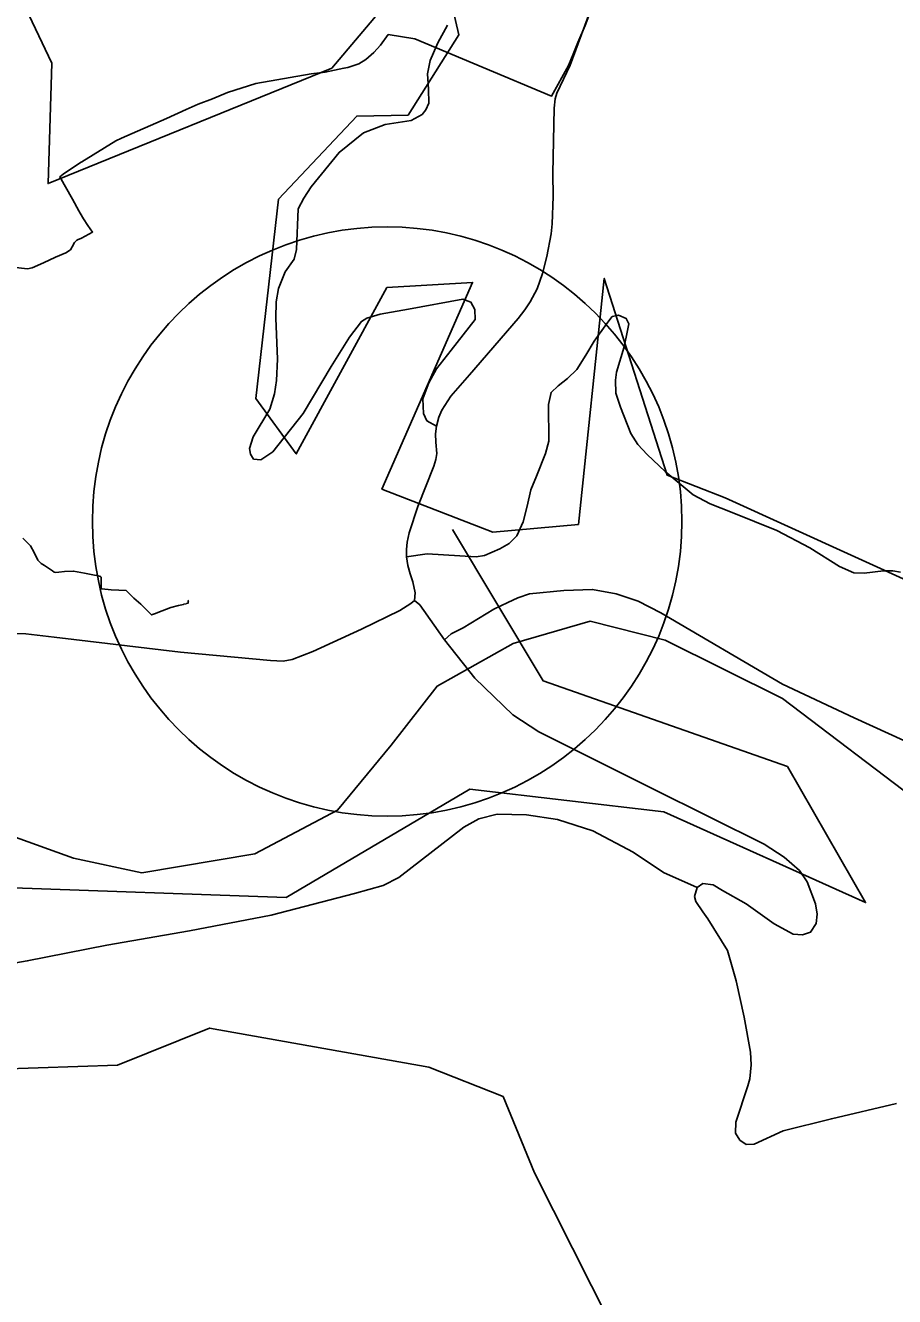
# Model space of a CAD drawing. Extents: x -789162 to -606354, y -1062736 to -945481.
# Drawn here: x -676537 to -675357, y -990534 to -988808 of the extents above; entities that cross this region are included whole.
import ezdxf

# ---------------------------------------------------------------- set-up
doc = ezdxf.new("R2010")
doc.units = 0
for name, color, linetype in [('_Rámeček', 7, 'Continuous'), ('_SIRSI VZTAHY_CENTRA', 7, 'Continuous'), ('_SIRSI VZTAHY_CYKLOTRASY MISTNI S', 7, 'Continuous'), ('_SIRSI VZTAHY_PRIRODNIHO PARKU', 7, 'Continuous'), ('_SIRSI VZTAHY_SILNICE I TRIDY_STAV', 7, 'Continuous'), ('_SIRSI VZTAHY_SILNICE II TRIDY_STAV', 7, 'Continuous'), ('_SIRSI VZTAHY_SILNICE III TRIDY_STAV', 7, 'Continuous'), ('_SIRSI VZTAHY_USES_NRBK_S', 7, 'Continuous'), ('_SIRSI VZTAHY_VTL PLYNOVOD', 7, 'Continuous')]:
    doc.layers.add(name, color=color, linetype=linetype)

msp = doc.modelspace()

# ---------------------------------------------------------------- linework, layer by layer
at = {"layer": '_Rámeček'}
msp.add_circle((-676045.9, -989481.2), 400, dxfattribs=at)
at = {"layer": '_SIRSI VZTAHY_CENTRA'}
msp.add_circle((-676045.9, -989481.2), 400, dxfattribs=at)
at = {"layer": '_SIRSI VZTAHY_CYKLOTRASY MISTNI S'}
for points in [[(-676599, -988653.2), (-676501, -988859), (-676506.1, -989022.5), (-676121.1, -988865.8), (-675977.7, -988695.7), (-675948.5, -988820.6), (-676017.5, -988929.5), (-676087.2, -988930.9), (-676193.2, -989043.8), (-676224, -989314.1), (-676169.2, -989389.4), (-676046.1, -989163.6), (-675929.9, -989156.7), (-676053, -989437.3), (-675902.5, -989495.5), (-675786.2, -989485.2), (-675751.3, -989151.2), (-675665.9, -989418.1), (-675587.2, -989448.9), (-675325.6, -989568)], [(-677538.3, -990724.9), (-677374.1, -990635), (-677178.3, -990600.9), (-677038.1, -990614.6), (-676918.4, -990457.2), (-676720, -990323.8), (-676593.5, -990299.8), (-676644.8, -990108.2), (-676566.2, -989978.1), (-676183.1, -989991.8), (-675933.5, -989844.7), (-675670.2, -989875.5), (-675396.6, -989998.7), (-675502.6, -989813.9), (-675834.3, -989697.5), (-675957.4, -989492.2)]]:
    msp.add_lwpolyline(points, dxfattribs=at)
at = {"layer": '_SIRSI VZTAHY_PRIRODNIHO PARKU'}
msp.add_lwpolyline([(-676569.5, -989134), (-676533.8, -989138.1), (-676527.7, -989136.8), (-676512.1, -989130), (-676495.8, -989122.2), (-676481.8, -989116.4), (-676475.8, -989112.3), (-676473.2, -989108.2), (-676470.3, -989102.3), (-676467, -989099.4), (-676466.2, -989099), (-676460.7, -989096.4), (-676445.7, -989088.4), (-676451.9, -989079.2), (-676457.8, -989070.2), (-676462.4, -989062.5), (-676464.3, -989059.3), (-676473.1, -989043.4), (-676489.9, -989013.2), (-676485.4, -989009.6), (-676462.1, -988994), (-676460.2, -988992.8), (-676414.2, -988964.6), (-676406.3, -988961), (-676345.5, -988934.3), (-676318.7, -988921.7), (-676302.3, -988914.7), (-676283, -988907.2), (-676262.5, -988898.7), (-676224.1, -988886.6), (-676149, -988873.5), (-676129.9, -988871.1), (-676104.5, -988865.9), (-676099.2, -988864.8), (-676084.4, -988859.7), (-676075, -988854), (-676064.1, -988844.6), (-676055.1, -988834.7), (-676044.4, -988819.9), (-676008.3, -988825.9), (-675822.7, -988903.6), (-675799.6, -988862.3), (-675793.4, -988846.6), (-675787.1, -988830.9), (-675777.1, -988807.9), (-675768.3, -988783.7)], dxfattribs=at)
at = {"layer": '_SIRSI VZTAHY_SILNICE I TRIDY_STAV'}
for points in [[(-675978.8, -989351.7), (-675975.7, -989339.6), (-675971.5, -989330.3), (-675959.3, -989311.2), (-675934.3, -989281.9), (-675868.2, -989205.7), (-675859.2, -989193.8), (-675851.7, -989182.8), (-675842.1, -989165.4), (-675835.2, -989144.7), (-675829, -989121.6), (-675823.3, -989090.6), (-675822, -989076.9), (-675820.8, -989039.9), (-675821.1, -989008.9), (-675819.3, -988920), (-675817.7, -988907.2), (-675815.6, -988899.7), (-675797.6, -988861.8), (-675766.7, -988778.6)], [(-676019.4, -989529), (-676019.5, -989519.2), (-676018.6, -989509.1), (-676016.2, -989496.6), (-676004.3, -989460.9), (-675982.5, -989406.3), (-675979.6, -989397), (-675978.5, -989388.9), (-675979.6, -989373.3), (-675980.3, -989362.3), (-675978.8, -989351.7)], [(-676008.9, -989588.5), (-676008, -989578), (-676011.1, -989563), (-676014.8, -989552.3), (-676018, -989540.8), (-676019.4, -989529)], [(-676593.2, -989632), (-676536.4, -989633.7), (-676497.8, -989638.4), (-676326.2, -989658.8), (-676204.4, -989670), (-676187.2, -989670.9), (-676175, -989668.8), (-676146.9, -989657.9), (-676080.9, -989627.6), (-676028.5, -989602), (-676013.7, -989592.5), (-676008.9, -989588.5)]]:
    msp.add_lwpolyline(points, dxfattribs=at)
at = {"layer": '_SIRSI VZTAHY_SILNICE II TRIDY_STAV'}
for points in [[(-675967.9, -989641.8), (-675958.9, -989633.9), (-675942.7, -989625.7), (-675901.2, -989600.3), (-675882.1, -989591.3), (-675868.4, -989584.8), (-675852.9, -989579.6), (-675806.2, -989574.7), (-675767, -989573.4), (-675734.9, -989579.5), (-675705.4, -989589.5), (-675674.5, -989605.1), (-675509.4, -989702.2), (-675412, -989747.7), (-675251.4, -989821.3)], [(-675967.9, -989641.8), (-676001.6, -989594.3), (-676008.9, -989588.5)], [(-675625.2, -989978), (-675617.3, -989972.5), (-675603.4, -989974.5), (-675590.9, -989982.1), (-675558.5, -990000.3), (-675520.5, -990027.5), (-675494.7, -990041.7), (-675482.1, -990042.3), (-675471.2, -990038.7), (-675463.7, -990026.8), (-675462.5, -990014.2), (-675464.4, -990000.3), (-675475.7, -989970.3), (-675486.5, -989955), (-675507, -989936.8), (-675534.1, -989919.4), (-675607.1, -989883.2), (-675687.2, -989843.2), (-675840.1, -989767), (-675875.2, -989743.5), (-675926.7, -989694), (-675967.9, -989641.8)], [(-676562.6, -990082.5), (-676534.2, -990077.9), (-676426.2, -990056.2), (-676314.2, -990036.8), (-676203.2, -990015.5), (-676090.2, -989986.5), (-676051.1, -989975.3), (-676030, -989964.5), (-675941.6, -989896.1), (-675921.6, -989884.8), (-675896.4, -989878.7), (-675856.7, -989879.7), (-675814.5, -989885.8), (-675766.7, -989901), (-675712.2, -989930.3), (-675670.7, -989957.8), (-675625.2, -989978)], [(-675625.2, -989978), (-675628.6, -989990.4), (-675626.8, -989997.1), (-675617.6, -990011.3), (-675610.9, -990020.8), (-675584.2, -990063.8), (-675572.1, -990104.8), (-675561.4, -990154), (-675552.9, -990201.9), (-675551.9, -990219.1), (-675553.7, -990237.9), (-675556.3, -990247.4), (-675572.5, -990296.6), (-675573.2, -990311.5), (-675567.1, -990321.1), (-675558.5, -990326.9), (-675548, -990326.4), (-675508.6, -990308.4), (-675442.9, -990292.1), (-675354.7, -990271.2)]]:
    msp.add_lwpolyline(points, dxfattribs=at)
at = {"layer": '_SIRSI VZTAHY_SILNICE III TRIDY_STAV'}
for points in [[(-675978.8, -989351.7), (-675992.1, -989344.5), (-675996.6, -989334.4), (-675997.6, -989314.9), (-675989.4, -989292.9), (-675978.9, -989273.9), (-675959.1, -989248.4), (-675926.6, -989207), (-675926.7, -989193.6), (-675932.3, -989183.6), (-675943.1, -989179.3), (-676017.1, -989192.9), (-676055.3, -989199.8), (-676073.5, -989205.3), (-676080.7, -989209.6), (-676096.9, -989231), (-676122, -989270.6), (-676159.9, -989334.6), (-676200.9, -989386.5), (-676217.4, -989397.3), (-676227.1, -989396.6), (-676231.5, -989389.7), (-676232.8, -989382), (-676227.9, -989366.4), (-676205.2, -989328.6), (-676198.8, -989308.1), (-676195.9, -989289.9), (-676194.6, -989261), (-676196.9, -989205), (-676196.7, -989183.1), (-676193.2, -989164.9), (-676184.4, -989142.4), (-676172.2, -989124.9), (-676168.8, -989111.9), (-676166.8, -989056.6), (-676159.1, -989042.2), (-676148.9, -989026.7), (-676111.1, -988980.2), (-676078.1, -988953.7), (-676048.7, -988942.4), (-676013.4, -988936.6), (-675998.5, -988928.7), (-675993.3, -988922.4), (-675989.3, -988913.1), (-675989.9, -988894.5), (-675990.9, -988873.6), (-675987.3, -988855.5), (-675977.2, -988831.3), (-675963.8, -988807.5)], [(-676019.4, -989529), (-675991.6, -989525.1), (-675925.2, -989529.4), (-675913.9, -989527.3), (-675892.8, -989518.3), (-675880.4, -989511.3), (-675870, -989500.7), (-675861.2, -989481.7), (-675855.7, -989460.2), (-675850.7, -989438.2), (-675843.1, -989419.5), (-675830.9, -989388.9), (-675826.6, -989372.2), (-675827, -989322.6), (-675823.3, -989306), (-675813.7, -989296.9), (-675801.2, -989287.1), (-675788.6, -989274.7), (-675776.2, -989255.2), (-675765.1, -989236.2), (-675747.9, -989212.4), (-675740.5, -989203.1), (-675731.8, -989201.2), (-675721.4, -989205.7), (-675717.8, -989213), (-675720.1, -989224), (-675724, -989244.1), (-675734.5, -989278.3), (-675735.8, -989289.2), (-675735.6, -989306.8), (-675729.4, -989325.8), (-675715.3, -989361.8), (-675705.6, -989376.7), (-675693.1, -989390.2), (-675668.8, -989413.5), (-675630.4, -989445), (-675607.4, -989457.2), (-675577.8, -989468.8), (-675517.1, -989493.4), (-675472.1, -989517.2), (-675431.9, -989542.2), (-675412.7, -989550.9), (-675398.4, -989551.3), (-675372.4, -989548.1), (-675359.6, -989548.4), (-675349.3, -989550.2)]]:
    msp.add_lwpolyline(points, dxfattribs=at)
at = {"layer": '_SIRSI VZTAHY_USES_NRBK_S'}
for points in [[(-675319.7, -989865.6), (-675509.3, -989721.4), (-675668.6, -989642.4), (-675770.3, -989616.6), (-675875, -989647), (-675978.1, -989704.7), (-676040.4, -989785.1), (-676113.2, -989873.2), (-676225.5, -989932.4), (-676378.7, -989958.2), (-676471.3, -989938.5), (-676724.6, -989847.4), (-676850.6, -989768.4), (-677022, -989647), (-677084.2, -989589.3), (-677141.9, -989467.8), (-677204.1, -989311.4), (-677276.9, -989243.1), (-677377.1, -989205.1), (-677437.8, -989194.3)], [(-677297.2, -989403.7), (-677181.7, -989672), (-677067.5, -989879.3), (-676942.7, -990041.4), (-676730.3, -990184.8), (-676573.7, -990224.7), (-676411.7, -990219.4), (-676286.9, -990168.9), (-675989.5, -990222), (-675888.6, -990261.9), (-675846.1, -990365.5), (-675742.6, -990570.1), (-675639, -990615.3), (-675551.4, -990628.6), (-675461.1, -990657.8), (-675392.1, -990660.4), (-675315.1, -990607.3), (-675203.6, -990524.9), (-675100, -990517), (-674935.4, -990532.9), (-674815.9, -990479.8), (-674752.2, -990389.4), (-674603.5, -990325.7), (-674403.8, -990311.3)]]:
    msp.add_lwpolyline(points, dxfattribs=at)
at = {"layer": '_SIRSI VZTAHY_VTL PLYNOVOD'}
msp.add_lwpolyline([(-676540.4, -989504), (-676530.1, -989514.1), (-676524.9, -989523.5), (-676519.8, -989533.6), (-676515.2, -989538.4), (-676510.9, -989541.1), (-676500.2, -989548), (-676497.6, -989549.8), (-676495.7, -989550.3), (-676491.5, -989549.9), (-676483.7, -989549.1), (-676471.3, -989548.6), (-676456.8, -989551.3), (-676445.2, -989553.7), (-676437.9, -989555), (-676434.9, -989555.8), (-676434, -989556.6), (-676434, -989562.2), (-676433.9, -989572.1), (-676432.9, -989572.5), (-676420.5, -989574.2), (-676409.8, -989574.6), (-676400.2, -989574.8), (-676398.3, -989576.9), (-676389.5, -989585.1), (-676380.3, -989593.5), (-676374.9, -989598.9), (-676365.8, -989608.1), (-676361.6, -989606.6), (-676351.1, -989602.6), (-676339.3, -989598), (-676329, -989595.2), (-676322.3, -989593.7), (-676321.8, -989593.6), (-676318.4, -989592.8), (-676318.4, -989592.8), (-676318.2, -989592.7), (-676315.7, -989592.1), (-676315.7, -989592), (-676315.8, -989591.6), (-676315.8, -989591.3), (-676315.8, -989591.2), (-676315.9, -989589.4), (-676315.9, -989588.9), (-676315.9, -989588.8), (-676315.1, -989588.7)], dxfattribs=at)

doc.saveas('drawing.dxf')
